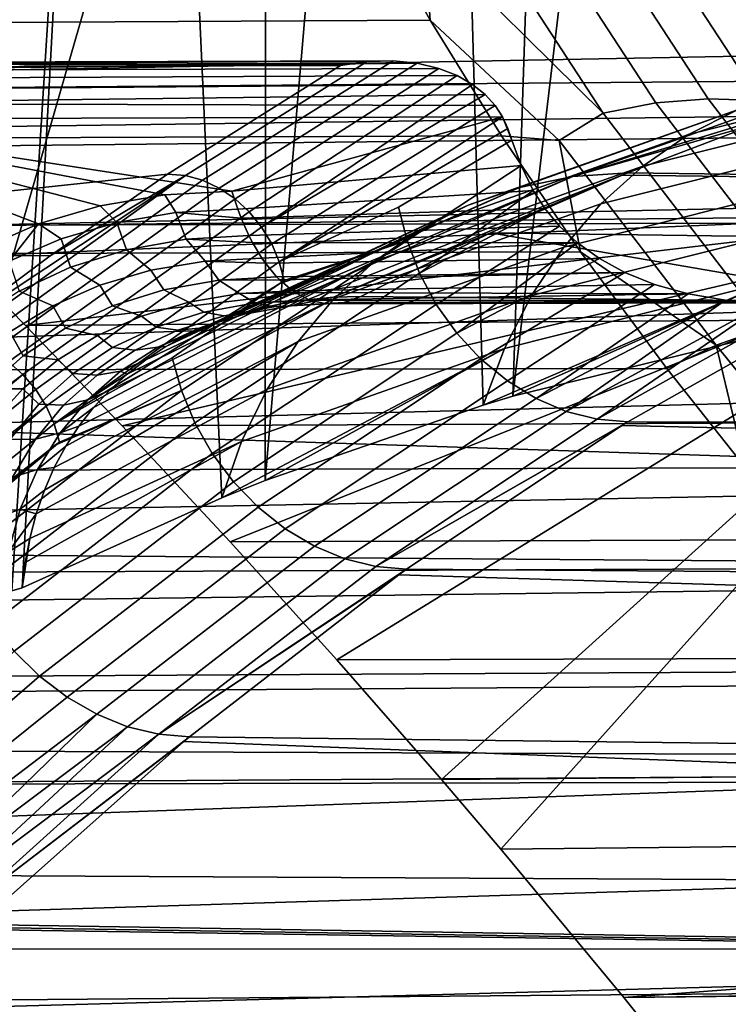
# Model space of a CAD drawing. Header units: metres. Extents: x -240 to 45, y -77 to 27.
# Tile 491 of 656: x -178.326 to -177.698, y 4.92 to 5.792. Entities that reach past the tile are written whole.
import ezdxf

# ---------------------------------------------------------------- set-up
doc = ezdxf.new("R2010")
doc.units = ezdxf.units.M
doc.layers.add('solid_102011X2', color=7, linetype='CONTINUOUS')

msp = doc.modelspace()

# ---------------------------------------------------------------- linework, layer by layer
at = {"layer": 'solid_102011X2'}
for points in [[(-177.384277, 5.631658, 304.724884), (-178.125336, 6.26721, 304.048279), (-178.01207, 6.840441, 304.676178), (-177.001266, 6.198217, 305.697357)], [(-177.773468, 6.43143, 294.27771), (-177.68895, 6.449529, 294.418335), (-177.681732, 5.509223, 294.430389), (-177.889053, 5.458401, 294.085327)], [(-177.773468, 6.43143, 294.27771), (-177.889053, 5.458401, 294.085327), (-177.857651, 6.410567, 294.137573)], [(-177.941437, 6.387, 293.998138), (-177.857651, 6.410567, 294.137573), (-177.889053, 5.458401, 294.085327), (-177.915115, 5.450675, 294.041962)], [(-178.024643, 6.360818, 293.85968), (-177.941437, 6.387, 293.998138), (-177.915115, 5.450675, 294.041962), (-178.108383, 5.383777, 293.720306)], [(-178.024643, 6.360818, 293.85968), (-178.108383, 5.383777, 293.720306), (-178.1073, 6.331995, 293.722107)], [(-178.189407, 6.300541, 293.585449), (-178.1073, 6.331995, 293.722107), (-178.108383, 5.383777, 293.720306), (-178.146652, 5.368508, 293.656616)], [(-178.270905, 6.266534, 293.449829), (-178.189407, 6.300541, 293.585449), (-178.146652, 5.368508, 293.656616), (-178.323639, 5.28883, 293.362061)], [(-178.531067, 5.730503, 303.040802), (-178.632172, 5.826201, 302.950134), (-178.125336, 6.26721, 304.048279)], [(-178.494873, 5.695514, 303.072998), (-178.531067, 5.730503, 303.040802), (-178.125336, 6.26721, 304.048279)], [(-178.407257, 5.609113, 303.15036), (-178.494873, 5.695514, 303.072998), (-178.125336, 6.26721, 304.048279), (-177.384277, 5.631658, 304.724884)], [(-178.351791, 6.22998, 293.315186), (-178.270905, 6.266534, 293.449829), (-178.33287, 5.286068, 293.34671), (-178.342926, 5.286353, 293.329956)], [(-178.270905, 6.266534, 293.449829), (-178.323639, 5.28883, 293.362061), (-178.33287, 5.286068, 293.34671)], [(-177.706085, 6.028161, 289.63855), (-177.743851, 6.11799, 289.828796), (-177.539764, 5.843543, 289.710052), (-177.459473, 5.682556, 289.356506)], [(-177.661743, 5.936324, 289.44809), (-177.706085, 6.028161, 289.63855), (-177.459473, 5.682556, 289.356506)], [(-178.229309, 5.938097, 344.71344), (-180.035156, 6.004684, 343.300598), (-180.186462, 5.488633, 343.467377), (-178.376648, 5.427757, 344.88028)], [(-176.408203, 5.872274, 346.102661), (-178.229309, 5.938097, 344.71344), (-178.376648, 5.427757, 344.88028), (-176.551605, 5.367584, 346.269531)], [(-177.837769, 5.90939, 289.079865), (-177.715744, 5.722165, 288.709473), (-177.762329, 5.718435, 288.694275), (-177.885132, 5.906981, 289.066986)], [(-177.791199, 5.906353, 289.095245), (-177.669952, 5.720454, 288.727203), (-177.715744, 5.722165, 288.709473), (-177.837769, 5.90939, 289.079865)], [(-177.932556, 5.899162, 289.056763), (-177.808975, 5.709322, 288.681793), (-177.967407, 5.866131, 289.009583)], [(-177.885132, 5.906981, 289.066986), (-177.762329, 5.718435, 288.694275), (-177.808975, 5.709322, 288.681793), (-177.932556, 5.899162, 289.056763)], [(-177.746109, 5.897916, 289.112885), (-177.62561, 5.71333, 288.747162), (-177.669952, 5.720454, 288.727203), (-177.791199, 5.906353, 289.095245)], [(-178.018646, 5.893312, 289.08252), (-177.962189, 5.791735, 288.883636), (-185.331833, 5.752655, 293.250092), (-185.307373, 5.843881, 293.38089)], [(-172.109497, 5.889991, 298.926666), (-178.632172, 5.826201, 302.950134), (-178.531067, 5.730503, 303.040802), (-171.900177, 5.784288, 298.972198)], [(-177.967407, 5.866131, 289.009583), (-177.962189, 5.791735, 288.883636), (-178.018646, 5.893312, 289.08252)], [(-177.703186, 5.884206, 289.132507), (-177.583405, 5.7009, 288.769043), (-177.62561, 5.71333, 288.747162), (-177.746109, 5.897916, 289.112885)], [(-177.663086, 5.865429, 289.153809), (-177.543961, 5.683351, 288.792542), (-177.583405, 5.7009, 288.769043), (-177.703186, 5.884206, 289.132507)], [(-177.808975, 5.709322, 288.681793), (-177.84787, 5.684964, 288.65274), (-177.962189, 5.791735, 288.883636), (-177.967407, 5.866131, 289.009583)], [(-179.11824, 5.733016, 292.039612), (-177.686935, 5.759883, 291.252655), (-177.684097, 5.829354, 291.447266), (-179.045822, 5.79259, 292.160156)], [(-177.962189, 5.791735, 288.883636), (-177.899017, 5.689339, 288.686127), (-185.355255, 5.65976, 293.121368), (-185.331833, 5.752655, 293.250092)], [(-177.84787, 5.684964, 288.65274), (-177.899017, 5.689339, 288.686127), (-177.962189, 5.791735, 288.883636)], [(-171.900177, 5.784288, 298.972198), (-178.531067, 5.730503, 303.040802), (-178.494873, 5.695514, 303.072998)], [(-171.900177, 5.784288, 298.972198), (-178.494873, 5.695514, 303.072998), (-178.407257, 5.609113, 303.15036), (-171.688843, 5.677717, 299.010651)], [(-177.689972, 5.712386, 293.859314), (-177.733398, 5.690277, 293.889435), (-177.493607, 5.750426, 294.288513), (-177.44957, 5.772684, 294.259399)], [(-179.189621, 5.67138, 291.920807), (-177.683792, 5.687394, 291.057312), (-177.686935, 5.759883, 291.252655), (-179.11824, 5.733016, 292.039612)], [(-178.864044, 5.583835, 292.462677), (-178.610992, 5.749727, 292.88382), (-178.041565, 5.751471, 292.54837), (-178.194717, 5.655178, 292.293488)], [(-178.610992, 5.749727, 292.88382), (-178.602478, 5.753273, 292.89798), (-178.041565, 5.751471, 292.54837)], [(-178.602478, 5.753273, 292.89798), (-178.017853, 5.755129, 292.55426), (-178.041565, 5.751471, 292.54837)], [(-178.602478, 5.753273, 292.89798), (-178.593918, 5.754004, 292.912231), (-178.017853, 5.755129, 292.55426)], [(-178.593918, 5.754004, 292.912231), (-177.994934, 5.75577, 292.560547), (-178.017853, 5.755129, 292.55426)], [(-178.593918, 5.754004, 292.912231), (-178.585388, 5.751955, 292.926422), (-177.994934, 5.75577, 292.560547)], [(-178.585388, 5.751955, 292.926422), (-177.973557, 5.753608, 292.566986), (-177.994934, 5.75577, 292.560547)], [(-178.585388, 5.751955, 292.926422), (-178.577057, 5.747112, 292.940277), (-177.973557, 5.753608, 292.566986)], [(-178.577057, 5.747112, 292.940277), (-177.954529, 5.749057, 292.573273), (-177.973557, 5.753608, 292.566986)], [(-178.041565, 5.751471, 292.54837), (-178.017853, 5.755129, 292.55426), (-178.178894, 5.654199, 292.286102), (-178.194717, 5.655178, 292.293488)], [(-178.017853, 5.755129, 292.55426), (-177.994934, 5.75577, 292.560547), (-178.163712, 5.649932, 292.278687), (-178.178894, 5.654199, 292.286102)], [(-177.994934, 5.75577, 292.560547), (-177.973557, 5.753608, 292.566986), (-178.148926, 5.642965, 292.272614), (-178.163712, 5.649932, 292.278687)], [(-177.973557, 5.753608, 292.566986), (-177.954529, 5.749057, 292.573273), (-178.135025, 5.633509, 292.268036), (-178.148926, 5.642965, 292.272614)], [(-177.733398, 5.690277, 293.889435), (-177.77388, 5.662353, 293.918823), (-177.534836, 5.722312, 294.316681), (-177.493607, 5.750426, 294.288513)], [(-178.56929, 5.739632, 292.953247), (-177.938187, 5.74263, 292.579224), (-177.954529, 5.749057, 292.573273), (-178.577057, 5.747112, 292.940277)], [(-178.562332, 5.729848, 292.964783), (-177.924515, 5.734782, 292.584717), (-177.938187, 5.74263, 292.579224), (-178.56929, 5.739632, 292.953247)], [(-177.954529, 5.749057, 292.573273), (-177.938187, 5.74263, 292.579224), (-178.122391, 5.621851, 292.265106), (-178.135025, 5.633509, 292.268036)], [(-177.938187, 5.74263, 292.579224), (-177.924515, 5.734782, 292.584717), (-178.111435, 5.608346, 292.263947), (-178.122391, 5.621851, 292.265106)], [(-178.55632, 5.717945, 292.974823), (-177.913376, 5.725865, 292.589722), (-177.924515, 5.734782, 292.584717), (-178.562332, 5.729848, 292.964783)], [(-177.924515, 5.734782, 292.584717), (-177.913376, 5.725865, 292.589722), (-178.111435, 5.608346, 292.263947)], [(-177.8358, 5.653174, 293.40033), (-177.883148, 5.64358, 293.431122), (-177.64415, 5.728389, 293.828857), (-177.596542, 5.738076, 293.798492)], [(-177.8358, 5.653174, 293.40033), (-177.547791, 5.741312, 293.768585), (-177.554749, 5.7392, 293.757019)], [(-177.8358, 5.653174, 293.40033), (-177.596542, 5.738076, 293.798492), (-177.547791, 5.741312, 293.768585)], [(-177.8358, 5.653174, 293.40033), (-177.554749, 5.7392, 293.757019), (-177.674042, 5.699669, 293.558472)], [(-178.55632, 5.717945, 292.974823), (-177.904602, 5.716157, 292.594238), (-177.913376, 5.725865, 292.589722)], [(-177.913376, 5.725865, 292.589722), (-177.904602, 5.716157, 292.594238), (-178.102478, 5.593404, 292.264557), (-178.111435, 5.608346, 292.263947)], [(-177.883148, 5.64358, 293.431122), (-177.928528, 5.627731, 293.46228), (-177.689972, 5.712386, 293.859314), (-177.64415, 5.728389, 293.828857)], [(-178.55632, 5.717945, 292.974823), (-178.551346, 5.704081, 292.983093), (-177.898148, 5.706061, 292.598175), (-177.904602, 5.716157, 292.594238)], [(-177.904602, 5.716157, 292.594238), (-177.898148, 5.706061, 292.598175), (-178.095795, 5.57748, 292.266907), (-178.102478, 5.593404, 292.264557)], [(-177.77388, 5.662353, 293.918823), (-177.810867, 5.628978, 293.947113), (-177.572708, 5.688714, 294.343475), (-177.534836, 5.722312, 294.316681)], [(-177.762329, 5.718435, 288.694275), (-177.617981, 5.530119, 288.330109), (-177.663696, 5.519573, 288.315491), (-177.808975, 5.709322, 288.681793)], [(-177.715744, 5.722165, 288.709473), (-177.572311, 5.535304, 288.347504), (-177.617981, 5.530119, 288.330109), (-177.762329, 5.718435, 288.694275)], [(-177.669952, 5.720454, 288.727203), (-177.527374, 5.535049, 288.367401), (-177.572311, 5.535304, 288.347504), (-177.715744, 5.722165, 288.709473)], [(-177.928528, 5.627731, 293.46228), (-177.971359, 5.605834, 293.493378), (-177.733398, 5.690277, 293.889435), (-177.689972, 5.712386, 293.859314)], [(-177.808975, 5.709322, 288.681793), (-177.663696, 5.519573, 288.315491), (-177.708771, 5.503823, 288.303894), (-177.84787, 5.684964, 288.65274)], [(-178.137924, 5.640209, 292.783081), (-177.898148, 5.706061, 292.598175), (-178.551346, 5.704081, 292.983093)], [(-178.197144, 5.636904, 292.820068), (-178.137924, 5.640209, 292.783081), (-178.551346, 5.704081, 292.983093)], [(-178.254517, 5.627263, 292.860199), (-178.197144, 5.636904, 292.820068), (-178.551346, 5.704081, 292.983093)], [(-178.309128, 5.611215, 292.903015), (-178.254517, 5.627263, 292.860199), (-178.551346, 5.704081, 292.983093)], [(-178.360214, 5.588912, 292.947937), (-178.309128, 5.611215, 292.903015), (-178.551346, 5.704081, 292.983093)], [(-178.137924, 5.640209, 292.783081), (-177.881622, 5.662988, 292.61731), (-177.889664, 5.685421, 292.607025), (-177.898148, 5.706061, 292.598175)], [(-178.095795, 5.57748, 292.266907), (-177.898148, 5.706061, 292.598175), (-177.893341, 5.695817, 292.602234)], [(-177.889664, 5.685421, 292.607025), (-177.893341, 5.695817, 292.602234), (-177.898148, 5.706061, 292.598175)], [(-177.8358, 5.653174, 293.40033), (-177.674042, 5.699669, 293.558472), (-177.78714, 5.656381, 293.37027)], [(-177.674042, 5.699669, 293.558472), (-174.001022, 5.65848, 291.106995), (-174.116455, 5.608599, 290.914886), (-177.78714, 5.656381, 293.37027)], [(-177.899017, 5.689339, 288.686127), (-177.829102, 5.586436, 288.490082), (-185.377548, 5.565203, 292.994629), (-185.355255, 5.65976, 293.121368)], [(-177.990082, 5.626115, 292.439911), (-178.095795, 5.57748, 292.266907), (-177.893341, 5.695817, 292.602234), (-177.889664, 5.685421, 292.607025)], [(-177.971359, 5.605834, 293.493378), (-178.011093, 5.578177, 293.524048), (-177.77388, 5.662353, 293.918823), (-177.733398, 5.690277, 293.889435)], [(-177.84787, 5.684964, 288.65274), (-177.829102, 5.586436, 288.490082), (-177.899017, 5.689339, 288.686127)], [(-179.259964, 5.607799, 291.803741), (-177.674591, 5.611948, 290.861298), (-177.683792, 5.687394, 291.057312), (-179.189621, 5.67138, 291.920807)], [(-177.982651, 5.596567, 292.447479), (-177.990082, 5.626115, 292.439911), (-177.889664, 5.685421, 292.607025), (-177.881622, 5.662988, 292.61731)], [(-177.84787, 5.684964, 288.65274), (-177.708771, 5.503823, 288.303894), (-177.829102, 5.586436, 288.490082)], [(-177.810867, 5.628978, 293.947113), (-177.843887, 5.590592, 293.973907), (-177.60675, 5.650069, 294.368561), (-177.572708, 5.688714, 294.343475)], [(-171.688843, 5.677717, 299.010651), (-178.407257, 5.609113, 303.15036), (-178.320602, 5.52128, 303.226105), (-171.475479, 5.570521, 299.042023)], [(-178.132675, 5.624228, 292.791901), (-177.870972, 5.640929, 292.625824), (-177.881622, 5.662988, 292.61731), (-178.137924, 5.640209, 292.783081)], [(-177.971619, 5.567475, 292.45163), (-177.982651, 5.596567, 292.447479), (-177.881622, 5.662988, 292.61731), (-177.870972, 5.640929, 292.625824)], [(-178.864044, 5.583835, 292.462677), (-178.194717, 5.655178, 292.293488), (-178.298782, 5.58296, 292.1203)], [(-178.178894, 5.654199, 292.286102), (-178.380188, 5.509407, 291.951111), (-178.396042, 5.510283, 291.958405)], [(-178.178894, 5.654199, 292.286102), (-178.396042, 5.510283, 291.958405), (-178.298782, 5.58296, 292.1203)], [(-178.178894, 5.654199, 292.286102), (-178.163712, 5.649932, 292.278687), (-178.364899, 5.505215, 291.943848), (-178.380188, 5.509407, 291.951111)], [(-178.194717, 5.655178, 292.293488), (-178.178894, 5.654199, 292.286102), (-178.298782, 5.58296, 292.1203)], [(-178.094055, 5.540483, 293.022888), (-177.8358, 5.653174, 293.40033), (-177.78714, 5.656381, 293.37027), (-178.071213, 5.544024, 293.006714)], [(-178.047714, 5.546187, 292.991272), (-178.071213, 5.544024, 293.006714), (-177.78714, 5.656381, 293.37027)], [(-178.047714, 5.546187, 292.991272), (-177.78714, 5.656381, 293.37027), (-177.792068, 5.654364, 293.362061)], [(-178.047714, 5.546187, 292.991272), (-177.792068, 5.654364, 293.362061), (-177.90863, 5.603425, 293.16806)], [(-178.011093, 5.578177, 293.524048), (-178.04718, 5.545123, 293.553833), (-177.810867, 5.628978, 293.947113), (-177.77388, 5.662353, 293.918823)], [(-177.792068, 5.654364, 293.362061), (-174.116455, 5.608599, 290.914886), (-174.230347, 5.55332, 290.725342), (-177.90863, 5.603425, 293.16806)], [(-177.792068, 5.654364, 293.362061), (-177.78714, 5.656381, 293.37027), (-174.116455, 5.608599, 290.914886)], [(-178.163712, 5.649932, 292.278687), (-178.148926, 5.642965, 292.272614), (-178.349945, 5.498371, 291.938049), (-178.364899, 5.505215, 291.943848)], [(-178.137558, 5.529307, 293.057281), (-177.883148, 5.64358, 293.431122), (-177.8358, 5.653174, 293.40033), (-178.116196, 5.535575, 293.039764)], [(-178.094055, 5.540483, 293.022888), (-178.116196, 5.535575, 293.039764), (-177.8358, 5.653174, 293.40033)], [(-177.843887, 5.590592, 293.973907), (-177.872482, 5.5477, 293.998901), (-177.63652, 5.606888, 294.391632), (-177.60675, 5.650069, 294.368561)], [(-178.148926, 5.642965, 292.272614), (-178.135025, 5.633509, 292.268036), (-178.3358, 5.489083, 291.933868), (-178.349945, 5.498371, 291.938049)], [(-178.187408, 5.621283, 292.826019), (-178.197144, 5.636904, 292.820068), (-178.254517, 5.627263, 292.860199), (-178.239792, 5.612521, 292.862701)], [(-178.187408, 5.621283, 292.826019), (-178.132675, 5.624228, 292.791901), (-178.137924, 5.640209, 292.783081), (-178.197144, 5.636904, 292.820068)], [(-178.177719, 5.512739, 293.094147), (-177.928528, 5.627731, 293.46228), (-177.883148, 5.64358, 293.431122), (-178.158081, 5.521692, 293.075439)], [(-178.137558, 5.529307, 293.057281), (-178.158081, 5.521692, 293.075439), (-177.883148, 5.64358, 293.431122)], [(-178.129593, 5.616178, 292.797089), (-177.860703, 5.624772, 292.631866), (-177.870972, 5.640929, 292.625824), (-178.132675, 5.624228, 292.791901)], [(-177.971619, 5.567475, 292.45163), (-177.870972, 5.640929, 292.625824), (-177.860703, 5.624772, 292.631866)], [(-178.320602, 5.52128, 303.226105), (-178.407257, 5.609113, 303.15036), (-177.384277, 5.631658, 304.724884)], [(-178.135025, 5.633509, 292.268036), (-178.122391, 5.621851, 292.265106), (-178.322891, 5.477632, 291.931427), (-178.3358, 5.489083, 291.933868)], [(-178.235077, 5.432183, 303.30014), (-178.320602, 5.52128, 303.226105), (-177.384277, 5.631658, 304.724884)], [(-178.139252, 5.329337, 303.382263), (-178.235077, 5.432183, 303.30014), (-177.384277, 5.631658, 304.724884)], [(-178.044891, 5.224812, 303.46225), (-178.139252, 5.329337, 303.382263), (-177.384277, 5.631658, 304.724884)], [(-178.04718, 5.545123, 293.553833), (-178.079147, 5.507106, 293.582367), (-177.843887, 5.590592, 293.973907), (-177.810867, 5.628978, 293.947113)], [(-177.952194, 5.118827, 303.540039), (-178.044891, 5.224812, 303.46225), (-177.384277, 5.631658, 304.724884)], [(-177.899643, 5.057237, 303.583771), (-177.952194, 5.118827, 303.540039), (-177.384277, 5.631658, 304.724884)], [(-177.790649, 4.92571, 303.673676), (-177.899643, 5.057237, 303.583771), (-177.384277, 5.631658, 304.724884), (-176.790131, 5.000841, 305.225067)], [(-178.122391, 5.621851, 292.265106), (-178.111435, 5.608346, 292.263947), (-178.3116, 5.464366, 291.930817), (-178.322891, 5.477632, 291.931427)], [(-178.239792, 5.612521, 292.862701), (-178.254517, 5.627263, 292.860199), (-178.309128, 5.611215, 292.903015), (-178.289169, 5.598064, 292.90152)], [(-178.187408, 5.621283, 292.826019), (-178.239792, 5.612521, 292.862701), (-178.231186, 5.588341, 292.88089), (-178.178299, 5.597767, 292.843323)], [(-178.21405, 5.490882, 293.133148), (-177.971359, 5.605834, 293.493378), (-177.928528, 5.627731, 293.46228), (-178.196396, 5.502464, 293.113403)], [(-178.177719, 5.512739, 293.094147), (-178.196396, 5.502464, 293.113403), (-177.928528, 5.627731, 293.46228)], [(-178.129593, 5.616178, 292.797089), (-178.132675, 5.624228, 292.791901), (-178.187408, 5.621283, 292.826019)], [(-178.129593, 5.616178, 292.797089), (-178.187408, 5.621283, 292.826019), (-178.178299, 5.597767, 292.843323), (-178.122787, 5.600943, 292.808594)], [(-177.860703, 5.624772, 292.631866), (-178.129593, 5.616178, 292.797089), (-178.122787, 5.600943, 292.808594), (-177.84758, 5.609117, 292.638519)], [(-177.982651, 5.596567, 292.447479), (-178.091614, 5.561035, 292.270905), (-178.095795, 5.57748, 292.266907), (-177.990082, 5.626115, 292.439911)], [(-177.956818, 5.539834, 292.452942), (-177.971619, 5.567475, 292.45163), (-177.860703, 5.624772, 292.631866), (-177.84758, 5.609117, 292.638519)], [(-179.397507, 5.47485, 291.574829), (-177.659195, 5.533942, 290.665436), (-177.674591, 5.611948, 290.861298), (-179.329254, 5.542314, 291.688446)], [(-179.259964, 5.607799, 291.803741), (-179.329254, 5.542314, 291.688446), (-177.674591, 5.611948, 290.861298)], [(-178.335022, 5.578144, 292.941986), (-178.309128, 5.611215, 292.903015), (-178.360214, 5.588912, 292.947937)], [(-178.289169, 5.598064, 292.90152), (-178.309128, 5.611215, 292.903015), (-178.335022, 5.578144, 292.941986)], [(-178.239792, 5.612521, 292.862701), (-178.289169, 5.598064, 292.90152), (-178.280731, 5.572818, 292.920746), (-178.231186, 5.588341, 292.88089)], [(-178.111435, 5.608346, 292.263947), (-178.102478, 5.593404, 292.264557), (-178.302277, 5.449689, 291.932037), (-178.3116, 5.464366, 291.930817)], [(-178.246063, 5.463866, 293.173889), (-178.011093, 5.578177, 293.524048), (-177.971359, 5.605834, 293.493378), (-178.230621, 5.478011, 293.15332)], [(-178.21405, 5.490882, 293.133148), (-178.230621, 5.478011, 293.15332), (-177.971359, 5.605834, 293.493378)], [(-177.831528, 5.594289, 292.645844), (-177.84758, 5.609117, 292.638519), (-178.122787, 5.600943, 292.808594), (-178.119598, 5.594762, 292.813965)], [(-178.047714, 5.546187, 292.991272), (-177.90863, 5.603425, 293.16806), (-178.023651, 5.546966, 292.976624)], [(-177.626938, 5.542753, 292.710907), (-178.023651, 5.546966, 292.976624), (-177.90863, 5.603425, 293.16806), (-177.588379, 5.548115, 292.720123)], [(-177.938599, 5.514325, 292.451416), (-177.956818, 5.539834, 292.452942), (-177.84758, 5.609117, 292.638519), (-177.831528, 5.594289, 292.645844)], [(-177.588379, 5.548115, 292.720123), (-177.90863, 5.603425, 293.16806), (-174.230347, 5.55332, 290.725342)], [(-177.872482, 5.5477, 293.998901), (-177.896317, 5.500863, 294.021729), (-177.661591, 5.559735, 294.412354), (-177.63652, 5.606888, 294.391632)], [(-178.289169, 5.598064, 292.90152), (-178.335022, 5.578144, 292.941986), (-178.326324, 5.551472, 292.962341), (-178.280731, 5.572818, 292.920746)], [(-178.102478, 5.593404, 292.264557), (-178.095795, 5.57748, 292.266907), (-178.295197, 5.434046, 291.935059), (-178.302277, 5.449689, 291.932037)], [(-178.231186, 5.588341, 292.88089), (-178.209503, 5.570093, 292.893311), (-178.161484, 5.578135, 292.859467), (-178.178299, 5.597767, 292.843323)], [(-178.182449, 5.463469, 292.11499), (-178.190613, 5.49248, 292.106171), (-178.095398, 5.558516, 292.264618), (-177.982651, 5.596567, 292.447479)], [(-178.1707, 5.434849, 292.12027), (-178.182449, 5.463469, 292.11499), (-177.982651, 5.596567, 292.447479), (-177.971619, 5.567475, 292.45163)], [(-178.119598, 5.594762, 292.813965), (-178.122787, 5.600943, 292.808594), (-178.178299, 5.597767, 292.843323)], [(-178.119598, 5.594762, 292.813965), (-178.178299, 5.597767, 292.843323), (-178.161484, 5.578135, 292.859467), (-178.111237, 5.580855, 292.828094)], [(-177.831528, 5.594289, 292.645844), (-178.119598, 5.594762, 292.813965), (-178.111237, 5.580855, 292.828094)], [(-177.831528, 5.594289, 292.645844), (-178.111237, 5.580855, 292.828094), (-178.108139, 5.576413, 292.833344), (-177.812286, 5.580532, 292.653748)], [(-177.982651, 5.596567, 292.447479), (-178.095398, 5.558516, 292.264618), (-178.091614, 5.561035, 292.270905)], [(-177.938599, 5.514325, 292.451416), (-177.831528, 5.594289, 292.645844), (-177.812286, 5.580532, 292.653748)], [(-177.829102, 5.586436, 288.490082), (-177.752487, 5.48313, 288.295441), (-185.398727, 5.469055, 292.869965), (-185.377548, 5.565203, 292.994629)], [(-178.280731, 5.572818, 292.920746), (-178.254669, 5.556839, 292.92923), (-178.209503, 5.570093, 292.893311), (-178.231186, 5.588341, 292.88089)], [(-178.079147, 5.507106, 293.582367), (-178.106598, 5.464625, 293.609283), (-177.872482, 5.5477, 293.998901), (-177.843887, 5.590592, 293.973907)], [(-177.708771, 5.503823, 288.303894), (-177.752487, 5.48313, 288.295441), (-177.829102, 5.586436, 288.490082)], [(-178.864044, 5.583835, 292.462677), (-178.298782, 5.58296, 292.1203), (-178.396042, 5.510283, 291.958405)], [(-178.095795, 5.57748, 292.266907), (-178.091614, 5.561035, 292.270905), (-178.095398, 5.558516, 292.264618), (-178.295197, 5.434046, 291.935059)], [(-178.27327, 5.431881, 293.215912), (-178.04718, 5.545123, 293.553833), (-178.011093, 5.578177, 293.524048), (-178.2603, 5.448479, 293.194763)], [(-178.246063, 5.463866, 293.173889), (-178.2603, 5.448479, 293.194763), (-178.011093, 5.578177, 293.524048)], [(-178.161484, 5.578135, 292.859467), (-178.209503, 5.570093, 292.893311), (-178.198013, 5.552806, 292.91684), (-178.149399, 5.56148, 292.88208)], [(-178.108139, 5.576413, 292.833344), (-178.111237, 5.580855, 292.828094), (-178.161484, 5.578135, 292.859467)], [(-178.108139, 5.576413, 292.833344), (-178.161484, 5.578135, 292.859467), (-178.149399, 5.56148, 292.88208), (-178.098282, 5.564425, 292.850006)], [(-177.812286, 5.580532, 292.653748), (-178.108139, 5.576413, 292.833344), (-178.098282, 5.564425, 292.850006), (-177.789642, 5.568118, 292.662323)], [(-177.917419, 5.491575, 292.447113), (-177.938599, 5.514325, 292.451416), (-177.812286, 5.580532, 292.653748), (-177.789642, 5.568118, 292.662323)], [(-178.326324, 5.551472, 292.962341), (-178.296524, 5.538585, 292.966766), (-178.254669, 5.556839, 292.92923), (-178.280731, 5.572818, 292.920746)], [(-171.475479, 5.570521, 299.042023), (-178.320602, 5.52128, 303.226105), (-178.235077, 5.432183, 303.30014), (-171.2603, 5.463128, 299.066193)], [(-178.209503, 5.570093, 292.893311), (-178.254669, 5.556839, 292.92923), (-178.243454, 5.538543, 292.953857), (-178.198013, 5.552806, 292.91684)], [(-178.155228, 5.407656, 292.122711), (-178.1707, 5.434849, 292.12027), (-177.971619, 5.567475, 292.45163), (-177.956818, 5.539834, 292.452942)], [(-177.789642, 5.568118, 292.662323), (-178.098282, 5.564425, 292.850006), (-178.095444, 5.561518, 292.854797)], [(-177.789642, 5.568118, 292.662323), (-178.095444, 5.561518, 292.854797), (-178.084213, 5.552031, 292.87384), (-177.763443, 5.557481, 292.671478)], [(-177.893784, 5.472144, 292.440094), (-177.917419, 5.491575, 292.447113), (-177.789642, 5.568118, 292.662323), (-177.763443, 5.557481, 292.671478)], [(-178.095398, 5.558516, 292.264618), (-178.190613, 5.49248, 292.106171), (-178.295197, 5.434046, 291.935059)], [(-178.198013, 5.552806, 292.91684), (-178.175934, 5.541869, 292.935028), (-178.13118, 5.549442, 292.903198), (-178.149399, 5.56148, 292.88208)], [(-178.095444, 5.561518, 292.854797), (-178.098282, 5.564425, 292.850006), (-178.149399, 5.56148, 292.88208)], [(-178.095444, 5.561518, 292.854797), (-178.149399, 5.56148, 292.88208), (-178.13118, 5.549442, 292.903198), (-178.084213, 5.552031, 292.87384)], [(-177.915115, 5.450675, 294.041962), (-177.889053, 5.458401, 294.085327), (-177.661591, 5.559735, 294.412354)], [(-177.896317, 5.500863, 294.021729), (-177.915115, 5.450675, 294.041962), (-177.661591, 5.559735, 294.412354)], [(-177.889053, 5.458401, 294.085327), (-177.681732, 5.509223, 294.430389), (-177.661591, 5.559735, 294.412354)], [(-178.367432, 5.52464, 293.005188), (-178.33461, 5.515587, 293.005524), (-178.296524, 5.538585, 292.966766), (-178.326324, 5.551472, 292.962341)], [(-178.254669, 5.556839, 292.92923), (-178.296524, 5.538585, 292.966766), (-178.285187, 5.518939, 292.992645), (-178.243454, 5.538543, 292.953857)], [(-178.243454, 5.538543, 292.953857), (-178.217926, 5.529412, 292.968903), (-178.175934, 5.541869, 292.935028), (-178.198013, 5.552806, 292.91684)], [(-178.13118, 5.549442, 292.903198), (-178.175934, 5.541869, 292.935028), (-178.162521, 5.533076, 292.96167), (-178.117157, 5.541172, 292.928986)], [(-178.081818, 5.550391, 292.877899), (-178.084213, 5.552031, 292.87384), (-178.13118, 5.549442, 292.903198)], [(-178.081818, 5.550391, 292.877899), (-178.13118, 5.549442, 292.903198), (-178.117157, 5.541172, 292.928986), (-178.069382, 5.543955, 292.898987)], [(-177.733612, 5.549092, 292.681122), (-177.763443, 5.557481, 292.671478), (-178.084213, 5.552031, 292.87384), (-178.081818, 5.550391, 292.877899)], [(-177.733612, 5.549092, 292.681122), (-178.081818, 5.550391, 292.877899), (-178.069382, 5.543955, 292.898987)], [(-177.868301, 5.456512, 292.430542), (-177.893784, 5.472144, 292.440094), (-177.763443, 5.557481, 292.671478), (-177.733612, 5.549092, 292.681122)], [(-178.29512, 5.395225, 293.258728), (-178.079147, 5.507106, 293.582367), (-178.04718, 5.545123, 293.553833), (-178.284897, 5.414114, 293.237244)], [(-178.27327, 5.431881, 293.215912), (-178.284897, 5.414114, 293.237244), (-178.04718, 5.545123, 293.553833)], [(-178.175934, 5.541869, 292.935028), (-178.217926, 5.529412, 292.968903), (-178.204849, 5.519786, 292.996613), (-178.162521, 5.533076, 292.96167)], [(-178.144684, 5.529822, 292.985992), (-178.100586, 5.537668, 292.954102), (-178.117157, 5.541172, 292.928986), (-178.162521, 5.533076, 292.96167)], [(-178.106598, 5.464625, 293.609283), (-178.12915, 5.418237, 293.634216), (-177.896317, 5.500863, 294.021729), (-177.872482, 5.5477, 293.998901)], [(-178.083908, 5.538773, 292.979401), (-178.12677, 5.531241, 293.010376), (-178.094055, 5.540483, 293.022888), (-178.071213, 5.544024, 293.006714)], [(-178.067505, 5.543266, 292.902161), (-178.069382, 5.543955, 292.898987), (-178.117157, 5.541172, 292.928986)], [(-178.100586, 5.537668, 292.954102), (-178.054108, 5.540383, 292.924896), (-178.067505, 5.543266, 292.902161), (-178.117157, 5.541172, 292.928986)], [(-178.054108, 5.540383, 292.924896), (-178.100586, 5.537668, 292.954102), (-178.083908, 5.538773, 292.979401), (-178.038742, 5.541398, 292.950989)], [(-178.038742, 5.541398, 292.950989), (-178.083908, 5.538773, 292.979401), (-178.047714, 5.546187, 292.991272), (-178.023651, 5.546966, 292.976624)], [(-178.083908, 5.538773, 292.979401), (-178.071213, 5.544024, 293.006714), (-178.047714, 5.546187, 292.991272)], [(-177.70047, 5.54352, 292.691101), (-177.733612, 5.549092, 292.681122), (-178.069382, 5.543955, 292.898987), (-178.067505, 5.543266, 292.902161)], [(-177.70047, 5.54352, 292.691101), (-178.067505, 5.543266, 292.902161), (-178.054108, 5.540383, 292.924896)], [(-177.664612, 5.541282, 292.701111), (-177.70047, 5.54352, 292.691101), (-178.054108, 5.540383, 292.924896)], [(-177.664612, 5.541282, 292.701111), (-178.054108, 5.540383, 292.924896), (-178.038742, 5.541398, 292.950989)], [(-177.626938, 5.542753, 292.710907), (-178.038742, 5.541398, 292.950989), (-178.023651, 5.546966, 292.976624)], [(-177.626938, 5.542753, 292.710907), (-177.664612, 5.541282, 292.701111), (-178.038742, 5.541398, 292.950989)], [(-177.868301, 5.456512, 292.430542), (-177.733612, 5.549092, 292.681122), (-177.70047, 5.54352, 292.691101)], [(-177.841583, 5.445063, 292.418732), (-177.868301, 5.456512, 292.430542), (-177.70047, 5.54352, 292.691101)], [(-177.841583, 5.445063, 292.418732), (-177.70047, 5.54352, 292.691101), (-177.664612, 5.541282, 292.701111)], [(-177.814285, 5.438078, 292.404907), (-177.841583, 5.445063, 292.418732), (-177.664612, 5.541282, 292.701111)], [(-177.626938, 5.542753, 292.710907), (-177.588379, 5.548115, 292.720123), (-177.787125, 5.435708, 292.389374), (-177.814285, 5.438078, 292.404907)], [(-177.814285, 5.438078, 292.404907), (-177.664612, 5.541282, 292.701111), (-177.626938, 5.542753, 292.710907)], [(-177.588379, 5.548115, 292.720123), (-174.342575, 5.4928, 290.538574), (-174.452988, 5.427185, 290.354797), (-177.787125, 5.435708, 292.389374)], [(-179.464676, 5.405573, 291.463074), (-177.637573, 5.45353, 290.469818), (-177.659195, 5.533942, 290.665436), (-179.397507, 5.47485, 291.574829)], [(-178.296524, 5.538585, 292.966766), (-178.33461, 5.515587, 293.005524), (-178.322693, 5.494301, 293.032684), (-178.285187, 5.518939, 292.992645)], [(-178.285187, 5.518939, 292.992645), (-178.256714, 5.51227, 293.004456), (-178.217926, 5.529412, 292.968903), (-178.243454, 5.538543, 292.953857)], [(-178.185806, 5.516956, 293.020081), (-178.144684, 5.529822, 292.985992), (-178.162521, 5.533076, 292.96167), (-178.204849, 5.519786, 292.996613)], [(-178.12677, 5.531241, 293.010376), (-178.166779, 5.518902, 293.043579), (-178.137558, 5.529307, 293.057281), (-178.116196, 5.535575, 293.039764)], [(-178.136398, 5.38256, 292.122223), (-178.155228, 5.407656, 292.122711), (-177.956818, 5.539834, 292.452942), (-177.938599, 5.514325, 292.451416)], [(-178.12677, 5.531241, 293.010376), (-178.083908, 5.538773, 292.979401), (-178.100586, 5.537668, 292.954102), (-178.144684, 5.529822, 292.985992)], [(-178.12677, 5.531241, 293.010376), (-178.116196, 5.535575, 293.039764), (-178.094055, 5.540483, 293.022888)], [(-178.217926, 5.529412, 292.968903), (-178.256714, 5.51227, 293.004456), (-178.243622, 5.501529, 293.033295), (-178.204849, 5.519786, 292.996613)], [(-178.166779, 5.518902, 293.043579), (-178.12677, 5.531241, 293.010376), (-178.144684, 5.529822, 292.985992), (-178.185806, 5.516956, 293.020081)], [(-178.166779, 5.518902, 293.043579), (-178.158081, 5.521692, 293.075439), (-178.137558, 5.529307, 293.057281)], [(-178.33461, 5.515587, 293.005524), (-178.368561, 5.488182, 293.045074), (-178.355606, 5.465034, 293.073486), (-178.322693, 5.494301, 293.032684)], [(-178.322693, 5.494301, 293.032684), (-178.29187, 5.490685, 293.04126), (-178.256714, 5.51227, 293.004456), (-178.285187, 5.518939, 292.992645)], [(-178.22348, 5.499283, 293.055969), (-178.185806, 5.516956, 293.020081), (-178.204849, 5.519786, 292.996613), (-178.243622, 5.501529, 293.033295)], [(-178.203491, 5.50195, 293.078583), (-178.166779, 5.518902, 293.043579), (-178.185806, 5.516956, 293.020081), (-178.22348, 5.499283, 293.055969)], [(-178.166779, 5.518902, 293.043579), (-178.203491, 5.50195, 293.078583), (-178.177719, 5.512739, 293.094147), (-178.158081, 5.521692, 293.075439)], [(-177.708771, 5.503823, 288.303894), (-177.663696, 5.519573, 288.315491), (-177.527359, 5.351636, 287.999878), (-177.571579, 5.334266, 287.98761)], [(-178.311172, 5.354298, 293.301758), (-178.106598, 5.464625, 293.609283), (-178.079147, 5.507106, 293.582367), (-178.303894, 5.375267, 293.280243)], [(-178.29512, 5.395225, 293.258728), (-178.303894, 5.375267, 293.280243), (-178.079147, 5.507106, 293.582367)], [(-178.256714, 5.51227, 293.004456), (-178.29187, 5.490685, 293.04126), (-178.278412, 5.478582, 293.07132), (-178.243622, 5.501529, 293.033295)], [(-178.203491, 5.50195, 293.078583), (-178.196396, 5.502464, 293.113403), (-178.177719, 5.512739, 293.094147)], [(-178.114655, 5.360178, 292.118835), (-178.136398, 5.38256, 292.122223), (-177.938599, 5.514325, 292.451416), (-177.917419, 5.491575, 292.447113)], [(-178.257278, 5.477063, 293.093231), (-178.22348, 5.499283, 293.055969), (-178.243622, 5.501529, 293.033295), (-178.278412, 5.478582, 293.07132)], [(-178.236465, 5.48062, 293.11496), (-178.203491, 5.50195, 293.078583), (-178.22348, 5.499283, 293.055969), (-178.257278, 5.477063, 293.093231)], [(-178.203491, 5.50195, 293.078583), (-178.236465, 5.48062, 293.11496), (-178.21405, 5.490882, 293.133148), (-178.196396, 5.502464, 293.113403)], [(-178.146652, 5.368508, 293.656616), (-178.108383, 5.383777, 293.720306), (-177.896317, 5.500863, 294.021729)], [(-178.12915, 5.418237, 293.634216), (-178.146652, 5.368508, 293.656616), (-177.896317, 5.500863, 294.021729)], [(-178.108383, 5.383777, 293.720306), (-177.915115, 5.450675, 294.041962), (-177.896317, 5.500863, 294.021729)], [(-177.708771, 5.503823, 288.303894), (-177.682938, 5.395147, 288.131531), (-177.752487, 5.48313, 288.295441)], [(-177.571579, 5.334266, 287.98761), (-177.614395, 5.312109, 287.978699), (-177.682938, 5.395147, 288.131531), (-177.708771, 5.503823, 288.303894)], [(-178.322891, 5.477632, 291.931427), (-178.512711, 5.335471, 291.630524), (-178.518692, 5.3481, 291.641541), (-178.3358, 5.489083, 291.933868)], [(-178.355606, 5.465034, 293.073486), (-178.323059, 5.464972, 293.078888), (-178.29187, 5.490685, 293.04126), (-178.322693, 5.494301, 293.032684)], [(-178.29187, 5.490685, 293.04126), (-178.323059, 5.464972, 293.078888), (-178.308838, 5.451315, 293.110199), (-178.278412, 5.478582, 293.07132)], [(-178.182449, 5.463469, 292.11499), (-178.290619, 5.417888, 291.939728), (-178.295197, 5.434046, 291.935059), (-178.190613, 5.49248, 292.106171)], [(-178.236465, 5.48062, 293.11496), (-178.230621, 5.478011, 293.15332), (-178.21405, 5.490882, 293.133148)], [(-178.090561, 5.341063, 292.11261), (-178.114655, 5.360178, 292.118835), (-177.917419, 5.491575, 292.447113), (-177.893784, 5.472144, 292.440094)], [(-177.752487, 5.48313, 288.295441), (-177.682938, 5.395147, 288.131531), (-185.418915, 5.37146, 292.747589), (-185.398727, 5.469055, 292.869965)], [(-178.265396, 5.455231, 293.152283), (-178.236465, 5.48062, 293.11496), (-178.257278, 5.477063, 293.093231), (-178.286835, 5.450645, 293.131348)], [(-178.236465, 5.48062, 293.11496), (-178.265396, 5.455231, 293.152283), (-178.230621, 5.478011, 293.15332)], [(-178.322891, 5.477632, 291.931427), (-178.507233, 5.322814, 291.622223), (-178.512711, 5.335471, 291.630524)], [(-178.322891, 5.477632, 291.931427), (-178.3116, 5.464366, 291.930817), (-178.502289, 5.310414, 291.616333), (-178.507233, 5.322814, 291.622223)], [(-178.286835, 5.450645, 293.131348), (-178.257278, 5.477063, 293.093231), (-178.278412, 5.478582, 293.07132), (-178.308838, 5.451315, 293.110199)], [(-178.265396, 5.455231, 293.152283), (-178.246063, 5.463866, 293.173889), (-178.230621, 5.478011, 293.15332)], [(-178.064682, 5.325685, 292.103699), (-178.090561, 5.341063, 292.11261), (-177.893784, 5.472144, 292.440094), (-177.868301, 5.456512, 292.430542)], [(-178.302277, 5.449689, 291.932037), (-178.497894, 5.298393, 291.61264), (-178.502289, 5.310414, 291.616333), (-178.3116, 5.464366, 291.930817)], [(-178.378708, 5.311833, 291.78833), (-178.387619, 5.34022, 291.77829), (-178.29422, 5.415106, 291.933746), (-178.182449, 5.463469, 292.11499)], [(-178.383575, 5.431587, 293.114563), (-178.349991, 5.435494, 293.116943), (-178.323059, 5.464972, 293.078888), (-178.355606, 5.465034, 293.073486)], [(-178.182449, 5.463469, 292.11499), (-178.1707, 5.434849, 292.12027), (-178.366272, 5.283764, 291.7948), (-178.378708, 5.311833, 291.78833)], [(-178.323059, 5.464972, 293.078888), (-178.349991, 5.435494, 293.116943), (-178.334579, 5.420134, 293.149414), (-178.308838, 5.451315, 293.110199)], [(-178.316864, 5.332383, 293.323181), (-178.12915, 5.418237, 293.634216), (-178.106598, 5.464625, 293.609283), (-178.311172, 5.354298, 293.301758)], [(-178.182449, 5.463469, 292.11499), (-178.29422, 5.415106, 291.933746), (-178.290619, 5.417888, 291.939728)], [(-178.289963, 5.426128, 293.190094), (-178.2603, 5.448479, 293.194763), (-178.246063, 5.463866, 293.173889), (-178.265396, 5.455231, 293.152283)], [(-171.2603, 5.463128, 299.066193), (-178.235077, 5.432183, 303.30014), (-178.139252, 5.329337, 303.382263), (-171.043152, 5.355654, 299.083252)], [(-179.530655, 5.33463, 291.353241), (-177.609726, 5.371309, 290.275513), (-177.637573, 5.45353, 290.469818), (-179.464676, 5.405573, 291.463074)], [(-178.289963, 5.426128, 293.190094), (-178.265396, 5.455231, 293.152283), (-178.286835, 5.450645, 293.131348), (-178.311844, 5.42041, 293.169922)], [(-178.037689, 5.314421, 292.092346), (-178.064682, 5.325685, 292.103699), (-177.868301, 5.456512, 292.430542), (-177.841583, 5.445063, 292.418732)], [(-178.302277, 5.449689, 291.932037), (-178.494049, 5.286942, 291.610901), (-178.497894, 5.298393, 291.61264)], [(-178.302277, 5.449689, 291.932037), (-178.295197, 5.434046, 291.935059), (-178.490707, 5.276036, 291.610901), (-178.494049, 5.286942, 291.610901)], [(-178.311844, 5.42041, 293.169922), (-178.286835, 5.450645, 293.131348), (-178.308838, 5.451315, 293.110199), (-178.334579, 5.420134, 293.149414)], [(-178.289963, 5.426128, 293.190094), (-178.27327, 5.431881, 293.215912), (-178.2603, 5.448479, 293.194763)], [(-178.010223, 5.307549, 292.078796), (-178.037689, 5.314421, 292.092346), (-177.841583, 5.445063, 292.418732), (-177.814285, 5.438078, 292.404907)], [(-178.010223, 5.307549, 292.078796), (-177.814285, 5.438078, 292.404907), (-177.787125, 5.435708, 292.389374)], [(-176.551605, 5.367584, 346.269531), (-178.376648, 5.427757, 344.88028), (-178.510635, 4.909055, 345.032043), (-176.682022, 4.854626, 346.421326)], [(-178.290619, 5.417888, 291.939728), (-178.487839, 5.265704, 291.612488), (-178.490707, 5.276036, 291.610901), (-178.295197, 5.434046, 291.935059)], [(-178.1707, 5.434849, 292.12027), (-178.155228, 5.407656, 292.122711), (-178.350113, 5.257094, 291.79837), (-178.366272, 5.283764, 291.7948)], [(-178.289963, 5.426128, 293.190094), (-178.309952, 5.393693, 293.228027), (-178.284897, 5.414114, 293.237244), (-178.27327, 5.431881, 293.215912)], [(-178.010223, 5.307549, 292.078796), (-177.787125, 5.435708, 292.389374), (-177.792358, 5.43248, 292.380646)], [(-178.010223, 5.307549, 292.078796), (-177.792358, 5.43248, 292.380646), (-177.983017, 5.305195, 292.063324)], [(-177.792358, 5.43248, 292.380646), (-174.561478, 5.356629, 290.174225), (-174.667923, 5.281319, 289.99707), (-177.983017, 5.305195, 292.063324)], [(-177.787125, 5.435708, 292.389374), (-174.452988, 5.427185, 290.354797), (-174.561478, 5.356629, 290.174225), (-177.792358, 5.43248, 292.380646)], [(-178.332062, 5.386771, 293.208496), (-178.311844, 5.42041, 293.169922), (-178.334579, 5.420134, 293.149414), (-178.355423, 5.385477, 293.188599)], [(-178.309952, 5.393693, 293.228027), (-178.289963, 5.426128, 293.190094), (-178.311844, 5.42041, 293.169922), (-178.332062, 5.386771, 293.208496)], [(-178.290619, 5.417888, 291.939728), (-178.485168, 5.25517, 291.615753), (-178.487839, 5.265704, 291.612488)], [(-178.290619, 5.417888, 291.939728), (-178.387619, 5.34022, 291.77829), (-178.485168, 5.25517, 291.615753)], [(-178.290619, 5.417888, 291.939728), (-178.29422, 5.415106, 291.933746), (-178.387619, 5.34022, 291.77829)], [(-178.320877, 5.311005, 293.342865), (-178.323639, 5.28883, 293.362061), (-178.146652, 5.368508, 293.656616), (-178.12915, 5.418237, 293.634216)], [(-178.316864, 5.332383, 293.323181), (-178.320877, 5.311005, 293.342865), (-178.12915, 5.418237, 293.634216)], [(-178.309952, 5.393693, 293.228027), (-178.29512, 5.395225, 293.258728), (-178.284897, 5.414114, 293.237244)], [(-178.155228, 5.407656, 292.122711), (-178.136398, 5.38256, 292.122223), (-178.330643, 5.232481, 291.79895), (-178.350113, 5.257094, 291.79837)], [(-177.682938, 5.395147, 288.131531), (-177.614395, 5.312109, 287.978699), (-185.418915, 5.37146, 292.747589)], [(-178.325211, 5.358325, 293.265656), (-178.309952, 5.393693, 293.228027), (-178.332062, 5.386771, 293.208496), (-178.347382, 5.350167, 293.246704)], [(-178.309952, 5.393693, 293.228027), (-178.325211, 5.358325, 293.265656), (-178.303894, 5.375267, 293.280243), (-178.29512, 5.395225, 293.258728)], [(-178.136398, 5.38256, 292.122223), (-178.114655, 5.360178, 292.118835), (-178.30835, 5.21053, 291.796478), (-178.330643, 5.232481, 291.79895)], [(-178.325211, 5.358325, 293.265656), (-178.311172, 5.354298, 293.301758), (-178.303894, 5.375267, 293.280243)], [(-177.614395, 5.312109, 287.978699), (-177.608978, 5.305686, 287.966949), (-185.438126, 5.27248, 292.627563), (-185.418915, 5.37146, 292.747589)], [(-179.59552, 5.261898, 291.24527), (-177.575638, 5.287515, 290.082703), (-177.609726, 5.371309, 290.275513), (-179.530655, 5.33463, 291.353241)], [(-178.335632, 5.320453, 293.302643), (-178.325211, 5.358325, 293.265656), (-178.347382, 5.350167, 293.246704), (-178.357666, 5.311059, 293.284088)], [(-178.325211, 5.358325, 293.265656), (-178.335632, 5.320453, 293.302643), (-178.311172, 5.354298, 293.301758)], [(-178.114655, 5.360178, 292.118835), (-178.090561, 5.341063, 292.11261), (-178.283783, 5.191782, 291.791016), (-178.30835, 5.21053, 291.796478)], [(-178.335632, 5.320453, 293.302643), (-178.316864, 5.332383, 293.323181), (-178.311172, 5.354298, 293.301758)], [(-171.043152, 5.355654, 299.083252), (-178.139252, 5.329337, 303.382263), (-178.044891, 5.224812, 303.46225), (-170.820923, 5.246134, 299.094177)], [(-178.090561, 5.341063, 292.11261), (-178.064682, 5.325685, 292.103699), (-178.257538, 5.1767, 291.782776), (-178.283783, 5.191782, 291.791016)], [(-178.33287, 5.286068, 293.34671), (-178.323639, 5.28883, 293.362061), (-178.316864, 5.332383, 293.323181), (-178.335632, 5.320453, 293.302643)], [(-178.316864, 5.332383, 293.323181), (-178.323639, 5.28883, 293.362061), (-178.320877, 5.311005, 293.342865)], [(-178.064682, 5.325685, 292.103699), (-178.037689, 5.314421, 292.092346), (-178.230255, 5.165652, 291.771881), (-178.257538, 5.1767, 291.782776)], [(-178.037689, 5.314421, 292.092346), (-178.010223, 5.307549, 292.078796), (-178.202606, 5.158914, 291.758606), (-178.230255, 5.165652, 291.771881)], [(-177.608978, 5.305686, 287.966949), (-177.530731, 5.214866, 287.80188), (-185.456299, 5.172138, 292.509796), (-185.438126, 5.27248, 292.627563)], [(-178.010223, 5.307549, 292.078796), (-177.983017, 5.305195, 292.063324), (-178.202606, 5.158914, 291.758606)], [(-178.202606, 5.158914, 291.758606), (-177.983017, 5.305195, 292.063324), (-177.989868, 5.300263, 292.051941)], [(-177.983017, 5.305195, 292.063324), (-174.667923, 5.281319, 289.99707), (-174.772247, 5.201414, 289.823456), (-177.989868, 5.300263, 292.051941)], [(-178.202606, 5.158914, 291.758606), (-177.989868, 5.300263, 292.051941), (-178.175339, 5.15661, 291.743256)], [(-177.989868, 5.300263, 292.051941), (-174.772247, 5.201414, 289.823456), (-174.874329, 5.117112, 289.653595), (-178.175339, 5.15661, 291.743256)], [(-179.659225, 5.187505, 291.139252), (-177.535324, 5.202622, 289.891907), (-177.575638, 5.287515, 290.082703), (-179.59552, 5.261898, 291.24527)], [(-170.820923, 5.246134, 299.094177), (-178.044891, 5.224812, 303.46225), (-177.952194, 5.118827, 303.540039), (-170.68985, 5.181532, 299.098022)], [(-178.330643, 5.232481, 291.79895), (-178.30835, 5.21053, 291.796478), (-178.43158, 5.103698, 291.591187), (-178.441147, 5.125204, 291.604431)], [(-177.530731, 5.214866, 287.80188), (-177.464203, 5.14036, 287.667877), (-185.456299, 5.172138, 292.509796)], [(-178.30835, 5.21053, 291.796478), (-178.283783, 5.191782, 291.791016), (-178.421173, 5.082034, 291.574127), (-178.43158, 5.103698, 291.591187)], [(-179.721695, 5.11165, 291.035309), (-177.488815, 5.116843, 289.703186), (-177.535324, 5.202622, 289.891907), (-179.659225, 5.187505, 291.139252)], [(-178.257538, 5.1767, 291.782776), (-178.410034, 5.060617, 291.552948), (-178.421173, 5.082034, 291.574127), (-178.283783, 5.191782, 291.791016)], [(-178.257538, 5.1767, 291.782776), (-178.398315, 5.040041, 291.527679), (-178.410034, 5.060617, 291.552948)], [(-178.257538, 5.1767, 291.782776), (-178.230255, 5.165652, 291.771881), (-178.398315, 5.040041, 291.527679)], [(-170.68985, 5.181532, 299.098022), (-177.952194, 5.118827, 303.540039), (-177.899643, 5.057237, 303.583771), (-170.593628, 5.134109, 299.099609)], [(-177.464203, 5.14036, 287.667877), (-177.448013, 5.122597, 287.636108), (-185.473541, 5.070592, 292.394562), (-185.456299, 5.172138, 292.509796)], [(-178.230255, 5.165652, 291.771881), (-178.386322, 5.021015, 291.498505), (-178.398315, 5.040041, 291.527679)], [(-178.230255, 5.165652, 291.771881), (-178.202606, 5.158914, 291.758606), (-178.386322, 5.021015, 291.498505)], [(-178.202606, 5.158914, 291.758606), (-178.374405, 5.004269, 291.466064), (-178.386322, 5.021015, 291.498505)], [(-178.202606, 5.158914, 291.758606), (-178.175339, 5.15661, 291.743256), (-178.374405, 5.004269, 291.466064)], [(-178.374405, 5.004269, 291.466064), (-178.175339, 5.15661, 291.743256), (-178.180267, 5.152522, 291.735046)], [(-178.374405, 5.004269, 291.466064), (-178.180267, 5.152522, 291.735046), (-178.362961, 4.990384, 291.431)], [(-178.180267, 5.152522, 291.735046), (-174.974091, 5.028571, 289.487549), (-175.071426, 4.936011, 289.325531), (-178.362961, 4.990384, 291.431)], [(-178.175339, 5.15661, 291.743256), (-174.874329, 5.117112, 289.653595), (-174.974091, 5.028571, 289.487549), (-178.180267, 5.152522, 291.735046)], [(-170.593628, 5.134109, 299.099609), (-177.899643, 5.057237, 303.583771), (-177.790649, 4.92571, 303.673676), (-170.361847, 5.019801, 299.099548)], [(-177.448013, 5.122597, 287.636108), (-177.360077, 5.028382, 287.468597), (-185.473541, 5.070592, 292.394562)], [(-179.842926, 4.955428, 290.833527), (-177.436111, 5.030574, 289.516785), (-177.488815, 5.116843, 289.703186), (-179.782928, 5.034289, 290.933411)], [(-179.721695, 5.11165, 291.035309), (-179.782928, 5.034289, 290.933411), (-177.488815, 5.116843, 289.703186)], [(-177.360077, 5.028382, 287.468597), (-177.302612, 4.968645, 287.363281), (-185.489929, 4.967966, 292.281921), (-185.473541, 5.070592, 292.394562)], [(-179.901703, 4.875221, 290.735718), (-177.377228, 4.94403, 289.332733), (-177.436111, 5.030574, 289.516785), (-179.842926, 4.955428, 290.833527)], [(-170.334702, 5.00641, 299.099182), (-170.361847, 5.019801, 299.099548), (-177.790649, 4.92571, 303.673676)], [(-170.334702, 5.00641, 299.099182), (-177.790649, 4.92571, 303.673676), (-177.684311, 4.792286, 303.760437), (-170.124023, 4.902633, 299.093689)], [(-177.684311, 4.792286, 303.760437), (-177.790649, 4.92571, 303.673676), (-176.790131, 5.000841, 305.225067)], [(-178.793991, 4.99227, 291.694519), (-175.071426, 4.936011, 289.325531), (-175.166321, 4.839608, 289.167633), (-178.893829, 4.894685, 291.528412)], [(-175.071426, 4.936011, 289.325531), (-178.793991, 4.99227, 291.694519), (-178.578476, 4.991327, 291.562744)], [(-178.578476, 4.991327, 291.562744), (-178.362961, 4.990384, 291.431), (-175.071426, 4.936011, 289.325531)], [(-177.302612, 4.968645, 287.363281), (-177.267029, 4.932339, 287.299622), (-185.505386, 4.864264, 292.171844), (-185.489929, 4.967966, 292.281921)], [(-179.959213, 4.793725, 290.640015), (-177.312256, 4.857612, 289.151245), (-177.377228, 4.94403, 289.332733), (-179.901703, 4.875221, 290.735718)], [(-177.267029, 4.932339, 287.299622), (-177.167542, 4.833504, 287.12735), (-185.505386, 4.864264, 292.171844)]]:
    msp.add_3dface(points, dxfattribs=at)

doc.saveas('drawing.dxf')
